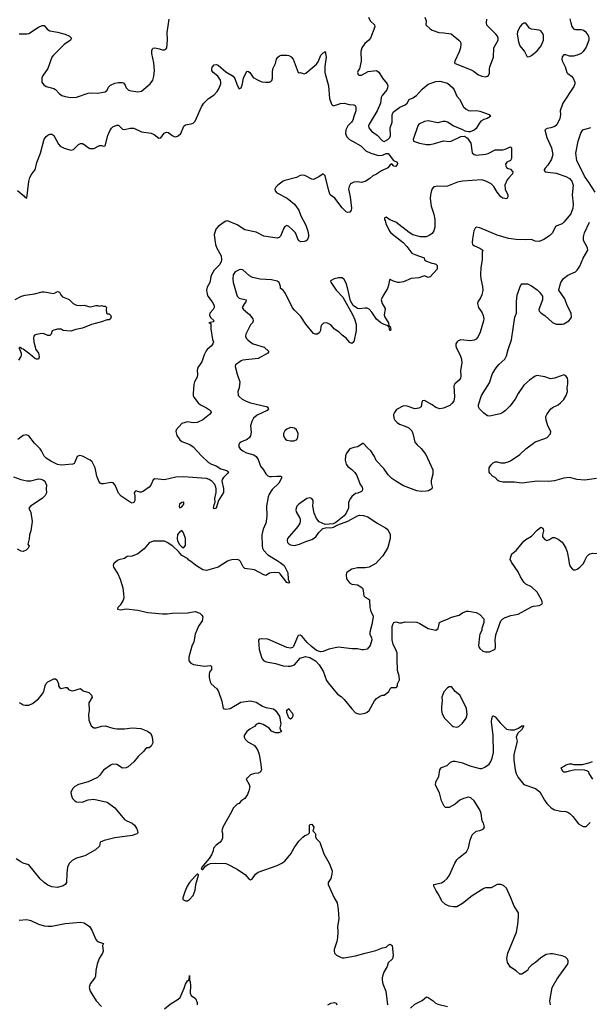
# Model space of a CAD drawing. Header units: inches. Extents: x 2001573 to 2220545, y 644482 to 846830.
# Tile 751 of 755: x 2192114 to 2198075, y 765354 to 775663. Entities that reach past the tile are written whole.
import ezdxf

# ---------------------------------------------------------------- set-up
doc = ezdxf.new("R2010")
doc.units = ezdxf.units.IN
doc.header["$MEASUREMENT"] = 0
doc.layers.add('C1796', color=7, linetype='Continuous')
doc.layers.add('C1797', color=7, linetype='Continuous')

msp = doc.modelspace()

# ---------------------------------------------------------------- linework, layer by layer
at = {"layer": 'C1796', "color": 5}
for points, elevation in [([(2193138, 770000), (2193098, 769970), (2193091, 769950), (2193096, 769930), (2193140, 769860), (2193166, 769806), (2193195, 769715), (2193202, 769650), (2193203, 769610), (2193196, 769585), (2193167, 769533), (2193142, 769510), (2193138, 769490), (2193170, 769484), (2193230, 769496), (2193350, 769479), (2193457, 769457), (2193610, 769442), (2193658, 769442), (2193711, 769451), (2193870, 769453), (2193950, 769467), (2193998, 769450), (2194021, 769430), (2194031, 769411), (2194023, 769370), (2193987, 769313), (2193952, 769230), (2193937, 769150), (2193916, 769104), (2193886, 768990), (2193886, 768950), (2193906, 768926), (2193932, 768912), (2194050, 768893), (2194110, 768901), (2194121, 768890), (2194120, 768860), (2194101, 768830), (2194096, 768810), (2194097, 768777), (2194106, 768730), (2194118, 768710), (2194176, 768656), (2194195, 768630), (2194231, 768529), (2194242, 768450), (2194270, 768445), (2194318, 768450), (2194430, 768516), (2194530, 768531), (2194590, 768517), (2194657, 768477), (2194690, 768463), (2194770, 768447), (2194790, 768430), (2194832, 768370), (2194847, 768290), (2194838, 768250), (2194844, 768224), (2194854, 768210), (2194825, 768195), (2194790, 768197), (2194750, 768214), (2194724, 768245), (2194663, 768283), (2194630, 768295), (2194610, 768295), (2194590, 768283), (2194570, 768262), (2194524, 768236), (2194491, 768210), (2194465, 768170), (2194465, 768150), (2194475, 768130), (2194503, 768103), (2194570, 768062), (2194590, 768039), (2194606, 768010), (2194620, 767970), (2194636, 767890), (2194644, 767810), (2194630, 767783), (2194610, 767775), (2194570, 767772), (2194530, 767755), (2194501, 767730), (2194486, 767710), (2194517, 767657), (2194522, 767630), (2194514, 767590), (2194497, 767550), (2194470, 767509), (2194430, 767482), (2194410, 767458), (2194390, 767448), (2194350, 767409), (2194332, 767368), (2194239, 767210), (2194231, 767170), (2194235, 767145), (2194235, 767095), (2194227, 767070), (2194211, 767050), (2194170, 767021), (2194144, 766990), (2194139, 766961), (2194121, 766919), (2194098, 766882), (2194021, 766790), (2194014, 766770), (2194024, 766764), (2194030, 766765), (2194060, 766800), (2194083, 766817), (2194110, 766827), (2194167, 766833), (2194270, 766829), (2194290, 766822), (2194390, 766770), (2194479, 766710), (2194510, 766671), (2194530, 766658), (2194550, 766671), (2194583, 766717), (2194610, 766737), (2194810, 766808), (2194859, 766830), (2194890, 766851), (2194953, 766930), (2194987, 766993), (2195037, 767063), (2195077, 767103), (2195100, 767120), (2195129, 767131), (2195148, 767150), (2195146, 767230), (2195150, 767238), (2195170, 767239), (2195194, 767210), (2195190, 767186), (2195182, 767170), (2195202, 767150), (2195210, 767134), (2195211, 767110), (2195218, 767090), (2195254, 767050), (2195297, 766930), (2195352, 766830), (2195385, 766750), (2195382, 766718), (2195370, 766670), (2195343, 766630), (2195342, 766610), (2195406, 766470), (2195436, 766416), (2195447, 766347), (2195453, 766250), (2195439, 766170), (2195445, 766110), (2195441, 766050), (2195433, 766010), (2195407, 765927), (2195404, 765910), (2195408, 765888), (2195430, 765867), (2195470, 765846), (2195490, 765839), (2195510, 765839), (2195630, 765861), (2195729, 765891), (2195842, 765918), (2195910, 765946), (2195949, 765951), (2195970, 765972), (2195990, 765982), (2196011, 765970), (2196023, 765870), (2196016, 765830), (2195970, 765788), (2195959, 765750), (2195926, 765690), (2195910, 765650), (2195907, 765630), (2195908, 765608), (2195916, 765570), (2195946, 765490), (2195963, 765350)], 340), ([(2194306, 770000), (2194290, 769995), (2194190, 769930), (2194070, 769897), (2194030, 769904), (2193965, 769945), (2193892, 770000)], 340), ([(2194810, 770000), (2194841, 769981), (2194881, 769950), (2194921, 769870), (2194925, 769805), (2194939, 769770), (2194930, 769763), (2194910, 769769), (2194841, 769861), (2194830, 769870), (2194785, 769875), (2194747, 769873), (2194730, 769869), (2194690, 769845), (2194670, 769850), (2194570, 769902), (2194470, 769918), (2194453, 769933), (2194424, 769990), (2194413, 770000)], 340), ([(2195868, 770000), (2195840, 769970), (2195770, 769931), (2195730, 769924), (2195650, 769924), (2195589, 769911), (2195542, 769878), (2195536, 769870), (2195530, 769850), (2195536, 769810), (2195566, 769766), (2195592, 769752), (2195650, 769745), (2195686, 769726), (2195702, 769710), (2195710, 769690), (2195711, 769650), (2195716, 769630), (2195730, 769616), (2195761, 769601), (2195775, 769590), (2195779, 769510), (2195790, 769467), (2195810, 769430), (2195812, 769410), (2195801, 769330), (2195778, 769250), (2195779, 769230), (2195797, 769190), (2195801, 769170), (2195783, 769110), (2195750, 769074), (2195714, 769066), (2195694, 769066), (2195650, 769076), (2195590, 769077), (2195450, 769095), (2195350, 769073), (2195290, 769049), (2195264, 769045), (2195220, 769060), (2195163, 769103), (2195122, 769142), (2195070, 769205), (2195050, 769219), (2195030, 769215), (2195020, 769200), (2194981, 769099), (2194970, 769089), (2194950, 769084), (2194910, 769089), (2194710, 769176), (2194650, 769182), (2194622, 769178), (2194613, 769167), (2194621, 769070), (2194644, 768990), (2194653, 768970), (2194670, 768951), (2194698, 768938), (2194790, 768921), (2194870, 768899), (2194925, 768895), (2194950, 768895), (2194990, 768910), (2195050, 768978), (2195106, 768994), (2195150, 768986), (2195210, 768951), (2195248, 768908), (2195290, 768842), (2195326, 768746), (2195341, 768721), (2195442, 768602), (2195478, 768578), (2195510, 768547), (2195590, 768447), (2195630, 768405), (2195670, 768393), (2195730, 768401), (2195750, 768411), (2195770, 768431), (2195829, 768530), (2195850, 768555), (2195890, 768585), (2195910, 768592), (2195930, 768592), (2195958, 768610), (2195978, 768630), (2195996, 768664), (2196006, 768670), (2196050, 768671), (2196062, 768678), (2196069, 768690), (2196069, 768710), (2196089, 768750), (2196086, 768790), (2196069, 768850), (2196069, 768890), (2196063, 768930), (2196066, 768990), (2196063, 769030), (2196050, 769069), (2196022, 769122), (2196012, 769170), (2196014, 769310), (2196018, 769330), (2196030, 769351), (2196050, 769359), (2196090, 769347), (2196110, 769348), (2196150, 769359), (2196270, 769354), (2196301, 769341), (2196390, 769287), (2196470, 769271), (2196493, 769290), (2196509, 769350), (2196535, 769365), (2196590, 769385), (2196633, 769407), (2196713, 769427), (2196750, 769453), (2196790, 769471), (2196811, 769471), (2196890, 769455), (2196930, 769434), (2196971, 769389), (2196971, 769350), (2196951, 769290), (2196951, 769269), (2196931, 769229), (2196927, 769210), (2196916, 769110), (2196923, 769090), (2196930, 769078), (2196962, 769050), (2196990, 769045), (2197030, 769045), (2197090, 769074), (2197095, 769090), (2197095, 769130), (2197089, 769150), (2197089, 769170), (2197095, 769190), (2197096, 769224), (2197149, 769370), (2197169, 769390), (2197195, 769405), (2197254, 769425), (2197330, 769439), (2197470, 769516), (2197490, 769523), (2197552, 769528), (2197578, 769542), (2197584, 769556), (2197576, 769590), (2197531, 769670), (2197470, 769724), (2197413, 769753), (2197390, 769773), (2197354, 769830), (2197330, 769882), (2197262, 769982), (2197254, 770000)], 360), ([(2197861, 770000), (2197866, 769970), (2197877, 769937), (2197898, 769910), (2197910, 769904), (2197930, 769904), (2197950, 769911), (2197975, 769930), (2198015, 769970), (2198030, 770000)], 360), ([(2192110, 768515), (2192130, 768502), (2192150, 768490), (2192170, 768486), (2192210, 768485), (2192250, 768502), (2192310, 768553), (2192354, 768606), (2192366, 768630), (2192380, 768690), (2192390, 768713), (2192410, 768731), (2192470, 768762), (2192490, 768762), (2192502, 768750), (2192522, 768710), (2192521, 768690), (2192530, 768672), (2192550, 768661), (2192590, 768672), (2192610, 768671), (2192625, 768650), (2192650, 768639), (2192670, 768636), (2192750, 768662), (2192777, 768637), (2192837, 768617), (2192865, 768590), (2192871, 768569), (2192837, 768510), (2192842, 768430), (2192836, 768390), (2192837, 768330), (2192864, 768270), (2192890, 768250), (2192915, 768250), (2192970, 768266), (2193010, 768271), (2193090, 768245), (2193130, 768239), (2193210, 768238), (2193290, 768249), (2193381, 768241), (2193453, 768213), (2193488, 768188), (2193500, 768150), (2193506, 768090), (2193490, 768057), (2193470, 768039), (2193450, 768039), (2193430, 768029), (2193410, 768002), (2193355, 767950), (2193308, 767892), (2193250, 767841), (2193230, 767829), (2193190, 767826), (2193130, 767864), (2193090, 767870), (2193070, 767862), (2192990, 767805), (2192950, 767750), (2192930, 767730), (2192830, 767683), (2192730, 767655), (2192690, 767633), (2192668, 767610), (2192651, 767570), (2192656, 767536), (2192668, 767510), (2192690, 767485), (2192710, 767475), (2192769, 767471), (2192830, 767495), (2192890, 767501), (2193030, 767471), (2193110, 767410), (2193211, 767290), (2193235, 767275), (2193292, 767252), (2193317, 767230), (2193338, 767198), (2193347, 767170), (2193351, 767150), (2193341, 767139), (2193290, 767122), (2193110, 767097), (2192998, 767070), (2192958, 767050), (2192951, 767010), (2192907, 766973), (2192795, 766910), (2192710, 766884), (2192662, 766858), (2192633, 766827), (2192615, 766790), (2192608, 766728), (2192604, 766630), (2192591, 766610), (2192570, 766595), (2192510, 766578), (2192450, 766583), (2192410, 766601), (2192369, 766630), (2192330, 766667), (2192210, 766815), (2192150, 766832), (2192125, 766845), (2192077, 766877)], 320), ([(2197668, 765348), (2197664, 765390), (2197688, 765530), (2197738, 765622), (2197846, 765770), (2197854, 765790), (2197854, 765810), (2197848, 765828), (2197828, 765848), (2197790, 765862), (2197690, 765881), (2197670, 765882), (2197625, 765875), (2197570, 765842), (2197512, 765790), (2197470, 765764), (2197444, 765736), (2197430, 765709), (2197370, 765668), (2197350, 765669), (2197310, 765705), (2197250, 765744), (2197219, 765790), (2197214, 765834), (2197224, 765890), (2197312, 766110), (2197328, 766190), (2197335, 766270), (2197333, 766310), (2197290, 766382), (2197256, 766470), (2197210, 766569), (2197178, 766598), (2197150, 766609), (2197110, 766607), (2197050, 766573), (2196990, 766573), (2196970, 766565), (2196851, 766490), (2196750, 766409), (2196690, 766374), (2196654, 766374), (2196610, 766381), (2196570, 766399), (2196534, 766430), (2196493, 766510), (2196468, 766548), (2196449, 766590), (2196448, 766610), (2196530, 766625), (2196558, 766642), (2196587, 766670), (2196613, 766707), (2196668, 766832), (2196690, 766867), (2196711, 766889), (2196792, 766950), (2196813, 766993), (2196827, 767073), (2196850, 767130), (2196890, 767166), (2196930, 767172), (2196956, 767184), (2196968, 767192), (2196978, 767210), (2196969, 767250), (2196956, 767276), (2196943, 767350), (2196930, 767390), (2196870, 767485), (2196835, 767515), (2196810, 767524), (2196758, 767510), (2196721, 767490), (2196670, 767450), (2196610, 767416), (2196570, 767413), (2196555, 767430), (2196530, 767486), (2196507, 767567), (2196467, 767650), (2196470, 767682), (2196502, 767738), (2196512, 767808), (2196519, 767821), (2196530, 767833), (2196587, 767853), (2196622, 767890), (2196650, 767898), (2196670, 767899), (2196750, 767882), (2196825, 767850), (2196930, 767823), (2196950, 767824), (2196982, 767838), (2197026, 767870), (2197044, 767896), (2197060, 767930), (2197073, 767990), (2197070, 768170), (2197052, 768310), (2197055, 768345), (2197067, 768373), (2197070, 768374), (2197090, 768363), (2197141, 768301), (2197210, 768235), (2197250, 768227), (2197292, 768228), (2197334, 768245), (2197370, 768271), (2197390, 768271), (2197371, 768230), (2197328, 768192), (2197317, 768170), (2197311, 768150), (2197319, 768110), (2197317, 768090), (2197284, 767970), (2197284, 767910), (2197301, 767810), (2197311, 767770), (2197331, 767730), (2197390, 767655), (2197513, 767613), (2197559, 767579), (2197607, 767490), (2197630, 767456), (2197675, 767410), (2197712, 767390), (2197777, 767377), (2197830, 767372), (2197850, 767365), (2197872, 767352), (2197902, 767322), (2197962, 767242), (2198010, 767215), (2198043, 767217), (2198083, 767257)], 340), ([(2198112, 767712), (2198075, 767770), (2198069, 767789), (2198050, 767797), (2198025, 767805), (2197930, 767809), (2197864, 767796), (2197830, 767784), (2197810, 767784), (2197798, 767790), (2197782, 767830), (2197790, 767838), (2197814, 767846), (2197830, 767862), (2197869, 767871), (2197890, 767871), (2197910, 767865), (2198006, 767866), (2198070, 767881), (2198110, 767896)], 340), ([(2192110, 766235), (2192190, 766242), (2192230, 766230), (2192310, 766192), (2192370, 766175), (2192409, 766171), (2192450, 766173), (2192590, 766200), (2192750, 766213), (2192790, 766207), (2192846, 766170), (2192870, 766131), (2192910, 766031), (2192930, 766011), (2192992, 765990), (2192982, 765970), (2192987, 765910), (2192981, 765890), (2192946, 765834), (2192925, 765775), (2192912, 765708), (2192908, 765650), (2192899, 765630), (2192851, 765570), (2192842, 765530), (2192853, 765490), (2192914, 765390), (2192971, 765330)], 320), ([(2193630, 765305), (2193690, 765357), (2193772, 765408), (2193794, 765426), (2193837, 765523), (2193850, 765565), (2193870, 765601), (2193888, 765610), (2193890, 765654), (2193891, 765610), (2193899, 765590), (2193902, 765550), (2193899, 765470), (2193910, 765445), (2193954, 765414), (2193970, 765374), (2193973, 765350)], 320), ([(2195339, 765350), (2195370, 765367), (2195410, 765372), (2195427, 765367), (2195434, 765350)], 320), ([(2196205, 765315), (2196250, 765355), (2196326, 765394), (2196370, 765431), (2196390, 765425), (2196442, 765390), (2196462, 765370), (2196490, 765356), (2196591, 765331)], 340)]:
    msp.add_lwpolyline(points, dxfattribs=dict(at, elevation=elevation))
for points, elevation in [([(2196630, 768679), (2196610, 768679), (2196590, 768669), (2196553, 768627), (2196533, 768570), (2196536, 768530), (2196528, 768470), (2196527, 768430), (2196534, 768394), (2196559, 768350), (2196641, 768270), (2196650, 768264), (2196690, 768255), (2196710, 768261), (2196750, 768296), (2196786, 768350), (2196796, 768390), (2196790, 768450), (2196774, 768490), (2196720, 768590), (2196673, 768630), (2196642, 768670)], 360), ([(2194950, 768339), (2194930, 768353), (2194910, 768410), (2194910, 768434), (2194930, 768452), (2194937, 768437), (2194967, 768407), (2194974, 768390), (2194974, 768370), (2194963, 768350)], 340), ([(2193975, 766715), (2193970, 766715), (2193950, 766695), (2193891, 766630), (2193867, 766590), (2193841, 766530), (2193821, 766470), (2193822, 766450), (2193850, 766438), (2193870, 766438), (2193890, 766451), (2193930, 766492), (2193949, 766550), (2193958, 766610), (2193986, 766706), (2193986, 766710)], 340)]:
    msp.add_lwpolyline(points, close=True, dxfattribs=dict(at, elevation=elevation))
at = {"layer": 'C1797', "color": 5}
for points, elevation in [([(2192110, 775514), (2192190, 775515), (2192210, 775520), (2192310, 775584), (2192350, 775602), (2192370, 775601), (2192403, 775563), (2192428, 775548), (2192510, 775533), (2192591, 775510), (2192636, 775490), (2192656, 775470), (2192646, 775450), (2192578, 775402), (2192468, 775292), (2192452, 775270), (2192410, 775153), (2192354, 775070), (2192347, 775050), (2192346, 775010), (2192363, 774983), (2192390, 774963), (2192470, 774943), (2192490, 774931), (2192527, 774890), (2192555, 774870), (2192590, 774858), (2192648, 774848), (2192710, 774853), (2192830, 774894), (2192870, 774897), (2192930, 774893), (2193010, 774908), (2193030, 774924), (2193044, 774956), (2193064, 774976), (2193110, 774999), (2193150, 775007), (2193187, 775007), (2193201, 775001), (2193219, 774979), (2193228, 774948), (2193248, 774928), (2193262, 774922), (2193350, 774908), (2193390, 774913), (2193481, 774990), (2193506, 775030), (2193518, 775070), (2193524, 775130), (2193517, 775210), (2193498, 775310), (2193498, 775342), (2193503, 775357), (2193510, 775366), (2193530, 775368), (2193579, 775359), (2193610, 775346), (2193630, 775346), (2193645, 775355), (2193653, 775370), (2193661, 775450), (2193658, 775530), (2193679, 775670)], 340), ([(2195763, 775690), (2195783, 775650), (2195828, 775610), (2195830, 775590), (2195784, 775470), (2195767, 775450), (2195725, 775415), (2195695, 775370), (2195686, 775330), (2195688, 775230), (2195671, 775150), (2195656, 775130), (2195651, 775110), (2195656, 775090), (2195663, 775083), (2195690, 775082), (2195761, 775119), (2195850, 775130), (2195872, 775112), (2195910, 775050), (2195960, 774990), (2195968, 774970), (2195965, 774950), (2195957, 774930), (2195907, 774870), (2195899, 774850), (2195890, 774790), (2195856, 774710), (2195770, 774570), (2195765, 774550), (2195769, 774530), (2195795, 774495), (2195854, 774454), (2195910, 774393), (2195930, 774389), (2195967, 774410), (2195987, 774430), (2195995, 774450), (2195990, 774530), (2196011, 774589), (2196013, 774667), (2196024, 774696), (2196093, 774747), (2196150, 774772), (2196168, 774790), (2196192, 774828), (2196230, 774845), (2196268, 774870), (2196325, 774935), (2196390, 774987), (2196470, 775016), (2196510, 775020), (2196590, 774999), (2196648, 774950), (2196662, 774930), (2196690, 774861), (2196717, 774830), (2196760, 774750), (2196787, 774727), (2196810, 774714), (2196830, 774709), (2196890, 774713), (2196930, 774706), (2197026, 774670), (2197042, 774650), (2197005, 774630), (2196970, 774618), (2196941, 774599), (2196923, 774577), (2196890, 774524), (2196870, 774508), (2196830, 774490), (2196810, 774488), (2196775, 774495), (2196751, 774511), (2196650, 774550), (2196590, 774590), (2196570, 774598), (2196542, 774598), (2196490, 774583), (2196390, 774604), (2196350, 774596), (2196293, 774570), (2196280, 774550), (2196233, 774410), (2196237, 774390), (2196299, 774370), (2196370, 774358), (2196410, 774357), (2196454, 774366), (2196550, 774396), (2196610, 774386), (2196630, 774390), (2196730, 774439), (2196770, 774444), (2196802, 774422), (2196837, 774370), (2196850, 774270), (2196870, 774250), (2196890, 774246), (2196990, 774255), (2197017, 774263), (2197090, 774300), (2197170, 774300), (2197194, 774306), (2197250, 774332), (2197263, 774323), (2197261, 774210), (2197250, 774190), (2197211, 774170), (2197199, 774150), (2197201, 774130), (2197210, 774116), (2197226, 774106), (2197250, 774098), (2197276, 774070), (2197273, 774050), (2197232, 774008), (2197215, 773985), (2197192, 773930), (2197194, 773890), (2197222, 773830), (2197223, 773810), (2197211, 773789), (2197170, 773795), (2197148, 773810), (2197110, 773857), (2197076, 773916), (2197050, 773943), (2196994, 773974), (2196950, 773986), (2196747, 773973), (2196697, 773963), (2196590, 773920), (2196550, 773915), (2196490, 773921), (2196450, 773912), (2196427, 773890), (2196413, 773830), (2196411, 773790), (2196421, 773710), (2196448, 773628), (2196460, 773570), (2196460, 773490), (2196450, 773454), (2196430, 773426), (2196398, 773402), (2196369, 773391), (2196309, 773391), (2196230, 773412), (2196190, 773436), (2196050, 773543), (2195987, 773567), (2195950, 773594), (2195932, 773588), (2195931, 773570), (2195939, 773559), (2195945, 773530), (2195984, 773450), (2196000, 773430), (2196126, 773330), (2196165, 773290), (2196219, 773219), (2196250, 773203), (2196346, 773170), (2196351, 773150), (2196370, 773136), (2196427, 773113), (2196450, 773112), (2196470, 773102), (2196482, 773090), (2196482, 773050), (2196410, 772969), (2196390, 772965), (2196350, 772982), (2196290, 772960), (2196210, 772954), (2196130, 772920), (2196090, 772910), (2196070, 772911), (2196025, 772925), (2195998, 772938), (2195990, 772948), (2195983, 772937), (2195975, 772885), (2195963, 772850), (2195916, 772770), (2195898, 772730), (2195906, 772690), (2195939, 772639), (2195930, 772570), (2195935, 772550), (2195973, 772490), (2195978, 772458), (2195990, 772451), (2195997, 772423), (2195994, 772410), (2195989, 772410), (2195982, 772442), (2195959, 772460), (2195929, 772470), (2195894, 772490), (2195850, 772529), (2195801, 772601), (2195772, 772632), (2195750, 772641), (2195730, 772643), (2195670, 772636), (2195650, 772638), (2195605, 772670), (2195578, 772718), (2195550, 772842), (2195530, 772904), (2195510, 772944), (2195490, 772959), (2195450, 772962), (2195405, 772950), (2195368, 772930), (2195370, 772914), (2195428, 772830), (2195497, 772757), (2195598, 772578), (2195622, 772522), (2195634, 772470), (2195637, 772410), (2195610, 772290), (2195590, 772273), (2195570, 772284), (2195530, 772329), (2195490, 772359), (2195459, 772390), (2195410, 772424), (2195369, 772469), (2195330, 772489), (2195295, 772485), (2195274, 772466), (2195267, 772450), (2195261, 772410), (2195251, 772389), (2195231, 772370), (2195210, 772369), (2195190, 772379), (2195110, 772476), (2195056, 772556), (2194990, 772620), (2194970, 772647), (2194897, 772797), (2194871, 772831), (2194843, 772850), (2194843, 772870), (2194830, 772910), (2194810, 772925), (2194750, 772940), (2194630, 772945), (2194550, 772965), (2194521, 772981), (2194450, 773044), (2194430, 773049), (2194410, 773044), (2194370, 773022), (2194348, 772990), (2194346, 772950), (2194350, 772910), (2194390, 772770), (2194410, 772747), (2194486, 772730), (2194480, 772710), (2194467, 772693), (2194444, 772650), (2194458, 772630), (2194518, 772578), (2194554, 772530), (2194559, 772510), (2194551, 772490), (2194530, 772469), (2194481, 772370), (2194476, 772350), (2194485, 772330), (2194501, 772310), (2194530, 772285), (2194559, 772270), (2194674, 772234), (2194721, 772190), (2194711, 772170), (2194610, 772116), (2194450, 772097), (2194431, 772090), (2194374, 772050), (2194368, 772032), (2194389, 771950), (2194419, 771870), (2194410, 771810), (2194397, 771770), (2194401, 771730), (2194410, 771718), (2194444, 771690), (2194483, 771670), (2194530, 771653), (2194693, 771613), (2194703, 771610), (2194719, 771590), (2194704, 771570), (2194598, 771522), (2194560, 771490), (2194544, 771456), (2194531, 771410), (2194536, 771344), (2194530, 771306), (2194521, 771290), (2194494, 771266), (2194436, 771244), (2194416, 771230), (2194406, 771210), (2194409, 771190), (2194421, 771170), (2194450, 771148), (2194489, 771129), (2194566, 771106), (2194588, 771090), (2194610, 771059), (2194636, 770990), (2194667, 770950), (2194690, 770908), (2194710, 770887), (2194730, 770880), (2194750, 770879), (2194805, 770885), (2194844, 770884), (2194850, 770882), (2194858, 770870), (2194826, 770810), (2194755, 770745), (2194724, 770696), (2194714, 770666), (2194696, 770570), (2194700, 770470), (2194695, 770410), (2194690, 770390), (2194662, 770330), (2194649, 770271), (2194651, 770150), (2194656, 770130), (2194666, 770110), (2194710, 770060), (2194810, 770000)], 340), ([(2197873, 775673), (2197881, 775630), (2197891, 775591), (2197900, 775580), (2197910, 775569), (2197930, 775561), (2197990, 775561), (2198015, 775555), (2198030, 775544), (2198054, 775514), (2198066, 775490), (2198070, 775470), (2198070, 775450), (2198044, 775376), (2198011, 775329), (2197990, 775310), (2197950, 775291), (2197910, 775280), (2197870, 775282), (2197830, 775294), (2197810, 775294), (2197790, 775273), (2197789, 775250), (2197793, 775233), (2197822, 775170), (2197842, 775110), (2197850, 775099), (2197890, 775071), (2197908, 775050), (2197923, 775010), (2197923, 774990), (2197915, 774965), (2197798, 774790), (2197771, 774710), (2197775, 774670), (2197767, 774630), (2197737, 774563), (2197716, 774544), (2197672, 774530), (2197636, 774525), (2197611, 774509), (2197632, 774430), (2197680, 774320), (2197693, 774250), (2197679, 774201), (2197640, 774140), (2197613, 774110), (2197602, 774090), (2197603, 774083), (2197612, 774070), (2197730, 774056), (2197830, 774021), (2197870, 774000), (2197894, 773974), (2197905, 773930), (2197895, 773830), (2197908, 773730), (2197904, 773690), (2197883, 773630), (2197810, 773542), (2197790, 773527), (2197735, 773505), (2197723, 773497), (2197689, 773430), (2197660, 773400), (2197599, 773361), (2197550, 773340), (2197510, 773344), (2197470, 773360), (2197410, 773357), (2197310, 773362), (2197230, 773373), (2197110, 773408), (2196930, 773484), (2196891, 773489), (2196881, 773479), (2196868, 773452), (2196853, 773370), (2196851, 773331), (2196854, 773310), (2196874, 773294), (2196931, 773270), (2196961, 773250), (2196954, 773230), (2196956, 773150), (2196940, 773070), (2196936, 772990), (2196939, 772950), (2196957, 772870), (2196960, 772830), (2196950, 772784), (2196936, 772750), (2196908, 772710), (2196905, 772690), (2196915, 772650), (2196953, 772593), (2196965, 772565), (2196970, 772530), (2196968, 772510), (2196933, 772390), (2196913, 772347), (2196890, 772319), (2196870, 772307), (2196830, 772299), (2196730, 772310), (2196702, 772299), (2196691, 772290), (2196678, 772270), (2196677, 772250), (2196683, 772230), (2196723, 772150), (2196737, 772110), (2196743, 772070), (2196729, 771990), (2196730, 771930), (2196726, 771910), (2196714, 771890), (2196668, 771852), (2196659, 771830), (2196666, 771714), (2196657, 771670), (2196637, 771643), (2196615, 771625), (2196550, 771596), (2196510, 771590), (2196470, 771602), (2196430, 771631), (2196350, 771676), (2196330, 771674), (2196322, 771658), (2196316, 771610), (2196290, 771594), (2196249, 771589), (2196170, 771615), (2196130, 771620), (2196059, 771581), (2196036, 771550), (2196028, 771530), (2196031, 771490), (2196041, 771470), (2196065, 771445), (2196089, 771429), (2196150, 771408), (2196186, 771390), (2196219, 771359), (2196230, 771330), (2196250, 771241), (2196274, 771210), (2196315, 771175), (2196364, 771110), (2196439, 770950), (2196437, 770903), (2196421, 770839), (2196422, 770810), (2196431, 770770), (2196426, 770750), (2196391, 770730), (2196370, 770726), (2196316, 770724), (2196270, 770730), (2196130, 770783), (2196050, 770830), (2196010, 770858), (2195970, 770896), (2195924, 770964), (2195846, 771046), (2195828, 771090), (2195790, 771149), (2195757, 771177), (2195710, 771228), (2195652, 771190), (2195610, 771185), (2195571, 771169), (2195534, 771126), (2195523, 771097), (2195521, 771050), (2195531, 771010), (2195550, 770984), (2195590, 770953), (2195621, 770921), (2195642, 770890), (2195677, 770797), (2195698, 770770), (2195702, 770750), (2195698, 770730), (2195690, 770722), (2195653, 770707), (2195630, 770703), (2195590, 770672), (2195575, 770650), (2195557, 770610), (2195555, 770550), (2195550, 770533), (2195530, 770495), (2195510, 770470), (2195423, 770397), (2195395, 770385), (2195310, 770379), (2195250, 770405), (2195220, 770440), (2195196, 770496), (2195182, 770570), (2195187, 770610), (2195184, 770630), (2195172, 770650), (2195150, 770658), (2195121, 770650), (2195034, 770590), (2195016, 770570), (2195006, 770550), (2195004, 770530), (2195008, 770510), (2195045, 770445), (2195051, 770430), (2195051, 770410), (2195046, 770390), (2195024, 770356), (2194917, 770230), (2194912, 770210), (2194918, 770190), (2194933, 770173), (2194950, 770163), (2194990, 770158), (2195044, 770170), (2195110, 770200), (2195170, 770220), (2195189, 770230), (2195213, 770250), (2195245, 770295), (2195286, 770334), (2195330, 770346), (2195370, 770343), (2195398, 770350), (2195445, 770375), (2195550, 770411), (2195650, 770469), (2195670, 770475), (2195713, 770473), (2195757, 770457), (2195857, 770390), (2195943, 770343), (2195966, 770326), (2195993, 770273), (2195993, 770230), (2195972, 770150), (2195962, 770130), (2195916, 770050), (2195868, 770000)], 360), ([(2196353, 775690), (2196367, 775650), (2196366, 775610), (2196410, 775568), (2196430, 775555), (2196502, 775530), (2196553, 775527), (2196630, 775514), (2196711, 775450), (2196726, 775430), (2196730, 775410), (2196726, 775370), (2196714, 775326), (2196668, 775230), (2196664, 775210), (2196670, 775203), (2196839, 775139), (2196870, 775122), (2196910, 775090), (2196950, 775071), (2196990, 775065), (2197010, 775071), (2197020, 775080), (2197030, 775102), (2197030, 775150), (2197035, 775170), (2197072, 775270), (2197078, 775370), (2197123, 775450), (2197123, 775470), (2197114, 775490), (2197097, 775510), (2197004, 775604), (2196999, 775630), (2197002, 775670)], 360), ([(2192093, 773873), (2192159, 773819), (2192170, 773802), (2192190, 773794), (2192210, 773970), (2192221, 774010), (2192241, 774050), (2192276, 774090), (2192293, 774167), (2192333, 774267), (2192370, 774411), (2192390, 774439), (2192410, 774455), (2192430, 774463), (2192450, 774464), (2192470, 774451), (2192521, 774361), (2192539, 774339), (2192578, 774318), (2192650, 774297), (2192676, 774304), (2192730, 774356), (2192750, 774368), (2192770, 774368), (2192790, 774358), (2192830, 774324), (2192850, 774314), (2192890, 774316), (2192950, 774347), (2192970, 774346), (2192990, 774338), (2193010, 774342), (2193037, 774450), (2193059, 774501), (2193074, 774526), (2193090, 774542), (2193130, 774560), (2193150, 774557), (2193190, 774516), (2193210, 774513), (2193270, 774526), (2193310, 774526), (2193390, 774488), (2193490, 774475), (2193520, 774460), (2193570, 774423), (2193590, 774426), (2193625, 774475), (2193650, 774487), (2193670, 774482), (2193711, 774450), (2193730, 774440), (2193750, 774437), (2193774, 774446), (2193799, 774470), (2193832, 774548), (2193850, 774561), (2193910, 774571), (2193930, 774581), (2193950, 774599), (2194018, 774750), (2194042, 774790), (2194090, 774839), (2194150, 774875), (2194182, 774910), (2194200, 774940), (2194220, 774990), (2194221, 775010), (2194215, 775030), (2194187, 775070), (2194139, 775110), (2194126, 775130), (2194124, 775150), (2194130, 775165), (2194150, 775191), (2194170, 775195), (2194190, 775188), (2194270, 775118), (2194350, 775073), (2194367, 775047), (2194390, 774978), (2194410, 774938), (2194432, 774948), (2194444, 774976), (2194458, 775050), (2194490, 775125), (2194510, 775121), (2194523, 775110), (2194559, 775059), (2194610, 775030), (2194650, 775014), (2194688, 775008), (2194730, 775010), (2194743, 775017), (2194752, 775028), (2194760, 775050), (2194759, 775110), (2194765, 775150), (2194790, 775205), (2194803, 775250), (2194815, 775270), (2194834, 775286), (2194850, 775292), (2194910, 775292), (2194930, 775288), (2194955, 775275), (2194978, 775250), (2195027, 775110), (2195030, 775107), (2195050, 775111), (2195090, 775097), (2195110, 775104), (2195130, 775119), (2195221, 775199), (2195237, 775223), (2195266, 775290), (2195290, 775315), (2195302, 775318), (2195310, 775331), (2195320, 775270), (2195306, 775174), (2195307, 775110), (2195345, 774970), (2195358, 774838), (2195377, 774777), (2195390, 774765), (2195410, 774764), (2195470, 774785), (2195510, 774790), (2195564, 774776), (2195612, 774770), (2195625, 774765), (2195632, 774752), (2195633, 774710), (2195610, 774650), (2195602, 774610), (2195588, 774590), (2195547, 774553), (2195527, 774510), (2195525, 774470), (2195538, 774438), (2195567, 774410), (2195598, 774390), (2195684, 774344), (2195738, 774290), (2195790, 774265), (2195870, 774240), (2195910, 774245), (2195950, 774262), (2195970, 774263), (2196028, 774188), (2196064, 774170), (2196067, 774153), (2196050, 774127), (2196030, 774130), (2196010, 774154), (2195990, 774144), (2195967, 774113), (2195900, 774080), (2195850, 774045), (2195810, 774029), (2195778, 774002), (2195730, 773970), (2195690, 773960), (2195650, 773964), (2195610, 773961), (2195577, 773943), (2195562, 773918), (2195556, 773890), (2195574, 773810), (2195586, 773690), (2195583, 773670), (2195570, 773649), (2195550, 773643), (2195530, 773652), (2195490, 773693), (2195413, 773793), (2195363, 773830), (2195348, 773870), (2195310, 774028), (2195290, 774048), (2195244, 774016), (2195190, 773989), (2195170, 773993), (2195099, 774030), (2195070, 774036), (2195050, 774031), (2195010, 774011), (2194890, 773980), (2194870, 773971), (2194815, 773930), (2194794, 773910), (2194784, 773890), (2194788, 773870), (2194805, 773850), (2194915, 773795), (2194989, 773730), (2195037, 773670), (2195057, 773610), (2195109, 773510), (2195129, 773450), (2195137, 773410), (2195137, 773390), (2195129, 773370), (2195111, 773349), (2195090, 773340), (2195058, 773338), (2195031, 773350), (2195002, 773430), (2194970, 773464), (2194930, 773497), (2194910, 773507), (2194890, 773499), (2194878, 773482), (2194843, 773397), (2194830, 773384), (2194810, 773376), (2194670, 773398), (2194590, 773440), (2194470, 773464), (2194390, 773514), (2194290, 773556), (2194270, 773554), (2194243, 773537), (2194190, 773497), (2194166, 773470), (2194150, 773410), (2194163, 773310), (2194176, 773270), (2194224, 773190), (2194227, 773150), (2194223, 773130), (2194210, 773101), (2194150, 773040), (2194121, 772990), (2194113, 772970), (2194103, 772910), (2194078, 772862), (2194070, 772830), (2194075, 772790), (2194084, 772770), (2194130, 772710), (2194150, 772670), (2194150, 772650), (2194140, 772630), (2194104, 772590), (2194099, 772570), (2194110, 772545), (2194151, 772510), (2194140, 772500), (2194094, 772490), (2194106, 772486), (2194116, 772476), (2194113, 772427), (2194133, 772313), (2194142, 772290), (2194137, 772270), (2194122, 772250), (2194076, 772210), (2194065, 772195), (2194045, 772155), (2194019, 772081), (2193979, 772021), (2193972, 771990), (2193974, 771950), (2193970, 771919), (2193943, 771870), (2193935, 771845), (2193930, 771750), (2193931, 771730), (2193938, 771710), (2193983, 771650), (2194007, 771630), (2194070, 771599), (2194111, 771570), (2194117, 771550), (2194102, 771530), (2194030, 771474), (2193970, 771445), (2193930, 771442), (2193870, 771454), (2193810, 771435), (2193753, 771370), (2193747, 771350), (2193758, 771310), (2193790, 771263), (2193810, 771246), (2193895, 771215), (2193930, 771192), (2194017, 771097), (2194090, 771027), (2194121, 771010), (2194172, 770992), (2194219, 770959), (2194283, 770943), (2194298, 770930), (2194289, 770910), (2194246, 770870), (2194233, 770850), (2194230, 770830), (2194247, 770753), (2194246, 770714), (2194195, 770630), (2194170, 770549), (2194150, 770541), (2194144, 770550), (2194150, 770582), (2194161, 770610), (2194157, 770650), (2194169, 770711), (2194172, 770750), (2194168, 770770), (2194157, 770797), (2194129, 770829), (2194098, 770850), (2194070, 770860), (2193830, 770877), (2193747, 770873), (2193630, 770846), (2193530, 770856), (2193510, 770845), (2193486, 770790), (2193470, 770770), (2193410, 770728), (2193390, 770717), (2193370, 770716), (2193330, 770729), (2193319, 770721), (2193314, 770710), (2193319, 770679), (2193318, 770630), (2193310, 770609), (2193290, 770601), (2193270, 770610), (2193175, 770675), (2193150, 770705), (2193113, 770790), (2193093, 770813), (2193070, 770818), (2192990, 770803), (2192970, 770804), (2192957, 770810), (2192944, 770830), (2192922, 770882), (2192903, 770970), (2192872, 771032), (2192852, 771052), (2192770, 771092), (2192741, 771099), (2192716, 771090), (2192690, 771029), (2192683, 771017), (2192670, 771010), (2192550, 771000), (2192510, 771007), (2192439, 771039), (2192390, 771072), (2192372, 771092), (2192344, 771150), (2192330, 771170), (2192268, 771228), (2192210, 771305), (2192186, 771315), (2192150, 771309), (2192094, 771266)], 320), ([(2198136, 773856), (2198075, 773955), (2198025, 774025), (2197945, 774190), (2197936, 774264), (2197958, 774390), (2197986, 774474), (2198009, 774510), (2198090, 774533)], 360), ([(2198150, 770858), (2198030, 770843), (2197950, 770850), (2197869, 770871), (2197810, 770863), (2197710, 770834), (2197650, 770827), (2197530, 770833), (2197370, 770811), (2197290, 770820), (2197170, 770821), (2197130, 770830), (2197117, 770837), (2197090, 770868), (2197063, 770883), (2197034, 770914), (2197027, 770927), (2197029, 770970), (2197050, 771003), (2197070, 771024), (2197090, 771033), (2197110, 771033), (2197150, 771023), (2197190, 771023), (2197227, 771033), (2197250, 771044), (2197350, 771110), (2197412, 771170), (2197490, 771230), (2197510, 771242), (2197610, 771277), (2197633, 771290), (2197670, 771327), (2197672, 771350), (2197643, 771410), (2197624, 771470), (2197622, 771510), (2197630, 771530), (2197670, 771585), (2197690, 771603), (2197749, 771631), (2197775, 771650), (2197810, 771685), (2197833, 771730), (2197849, 771770), (2197845, 771810), (2197852, 771850), (2197852, 771888), (2197849, 771910), (2197830, 771934), (2197810, 771943), (2197790, 771939), (2197710, 771909), (2197670, 771903), (2197610, 771924), (2197570, 771931), (2197530, 771936), (2197509, 771931), (2197451, 771890), (2197390, 771837), (2197331, 771750), (2197298, 771690), (2197243, 771617), (2197197, 771570), (2197170, 771550), (2197143, 771537), (2197030, 771512), (2197010, 771514), (2196970, 771544), (2196925, 771590), (2196915, 771610), (2196915, 771630), (2196947, 771730), (2197030, 771861), (2197062, 771958), (2197101, 772019), (2197128, 772052), (2197192, 772108), (2197210, 772145), (2197225, 772210), (2197260, 772310), (2197297, 772550), (2197312, 772590), (2197313, 772713), (2197321, 772779), (2197351, 772869), (2197370, 772899), (2197430, 772896), (2197470, 772877), (2197530, 772836), (2197556, 772810), (2197585, 772770), (2197586, 772730), (2197548, 772630), (2197551, 772610), (2197571, 772590), (2197610, 772565), (2197690, 772493), (2197730, 772475), (2197790, 772474), (2197810, 772479), (2197861, 772510), (2197879, 772530), (2197889, 772550), (2197884, 772590), (2197844, 772670), (2197821, 772741), (2197757, 772830), (2197759, 772850), (2197779, 772910), (2197806, 772954), (2197850, 772987), (2197930, 773023), (2197950, 773041), (2197977, 773083), (2198013, 773167), (2198059, 773250), (2198058, 773270), (2198049, 773290), (2198015, 773350), (2198015, 773390), (2198025, 773430), (2198077, 773543)], 360), ([(2192067, 772733), (2192132, 772768), (2192170, 772780), (2192270, 772792), (2192350, 772813), (2192370, 772815), (2192470, 772797), (2192510, 772817), (2192530, 772810), (2192544, 772784), (2192563, 772763), (2192632, 772732), (2192674, 772690), (2192710, 772673), (2192749, 772671), (2192790, 772675), (2192850, 772657), (2192870, 772659), (2192910, 772672), (2192932, 772672), (2192950, 772662), (2192969, 772671), (2192990, 772662), (2193010, 772662), (2193022, 772650), (2193018, 772630), (2193022, 772590), (2193030, 772585), (2193050, 772585), (2193065, 772570), (2193071, 772551), (2193065, 772530), (2193050, 772521), (2193030, 772521), (2192970, 772498), (2192867, 772473), (2192770, 772435), (2192701, 772419), (2192650, 772401), (2192570, 772408), (2192550, 772422), (2192510, 772422), (2192470, 772414), (2192455, 772405), (2192443, 772370), (2192430, 772357), (2192410, 772355), (2192370, 772374), (2192350, 772376), (2192290, 772367), (2192270, 772359), (2192262, 772350), (2192258, 772330), (2192262, 772290), (2192282, 772210), (2192311, 772170), (2192316, 772156), (2192317, 772130), (2192311, 772109), (2192291, 772109), (2192270, 772118), (2192221, 772161), (2192150, 772212), (2192137, 772217), (2192130, 772228), (2192113, 772233)], 280), ([(2192105, 772230), (2192131, 772171), (2192131, 772149), (2192125, 772135), (2192102, 772098)], 280), ([(2192050, 770876), (2192125, 770850), (2192190, 770834), (2192230, 770834), (2192310, 770855), (2192334, 770854), (2192362, 770842), (2192379, 770830), (2192396, 770790), (2192391, 770751), (2192395, 770710), (2192380, 770680), (2192350, 770650), (2192226, 770570), (2192211, 770550), (2192230, 770502), (2192245, 770410), (2192232, 770310), (2192216, 770270), (2192214, 770226), (2192198, 770170), (2192212, 770150), (2192202, 770130), (2192182, 770110), (2192150, 770094), (2192130, 770099), (2192090, 770121)], 320), ([(2197254, 770000), (2197249, 770011), (2197250, 770030), (2197266, 770070), (2197310, 770107), (2197390, 770204), (2197410, 770222), (2197470, 770255), (2197530, 770319), (2197570, 770351), (2197590, 770338), (2197594, 770330), (2197597, 770310), (2197585, 770270), (2197585, 770250), (2197610, 770219), (2197630, 770211), (2197658, 770222), (2197690, 770241), (2197710, 770241), (2197750, 770223), (2197790, 770191), (2197810, 770166), (2197830, 770131), (2197844, 770090), (2197861, 770000)], 360), ([(2193892, 770000), (2193885, 770005), (2193870, 770021), (2193810, 770053), (2193775, 770095), (2193717, 770150), (2193658, 770190), (2193630, 770202), (2193610, 770204), (2193510, 770203), (2193470, 770187), (2193416, 770124), (2193350, 770071), (2193290, 770047), (2193238, 770042), (2193210, 770021), (2193151, 770009), (2193138, 770000)], 340), ([(2194413, 770000), (2194410, 770003), (2194390, 770011), (2194333, 770007), (2194306, 770000)], 340), ([(2198030, 770000), (2198050, 770042), (2198070, 770062), (2198086, 770070), (2198110, 770078), (2198231, 770071), (2198270, 770058), (2198308, 770028), (2198350, 770005), (2198355, 770000)], 360)]:
    msp.add_lwpolyline(points, dxfattribs=dict(at, elevation=elevation))
for points, elevation in [([(2197390, 775627), (2197370, 775613), (2197350, 775590), (2197323, 775537), (2197319, 775510), (2197334, 775430), (2197347, 775390), (2197396, 775330), (2197422, 775282), (2197430, 775275), (2197450, 775278), (2197470, 775289), (2197530, 775337), (2197571, 775390), (2197596, 775450), (2197596, 775496), (2197590, 775518), (2197570, 775546), (2197550, 775555), (2197470, 775564), (2197450, 775576), (2197410, 775625)], 360), ([(2194950, 771392), (2194910, 771376), (2194890, 771359), (2194876, 771330), (2194875, 771310), (2194884, 771284), (2194895, 771270), (2194910, 771260), (2194950, 771253), (2194985, 771255), (2195010, 771264), (2195026, 771290), (2195027, 771330), (2195010, 771369), (2194990, 771386)], 360), ([(2193833, 770613), (2193810, 770609), (2193788, 770590), (2193783, 770570), (2193790, 770552), (2193810, 770563), (2193833, 770590)], 340), ([(2193810, 770314), (2193790, 770301), (2193766, 770274), (2193762, 770230), (2193767, 770207), (2193788, 770168), (2193810, 770143), (2193830, 770135), (2193850, 770158), (2193851, 770230), (2193830, 770289)], 340)]:
    msp.add_lwpolyline(points, close=True, dxfattribs=dict(at, elevation=elevation))

doc.saveas('drawing.dxf')
